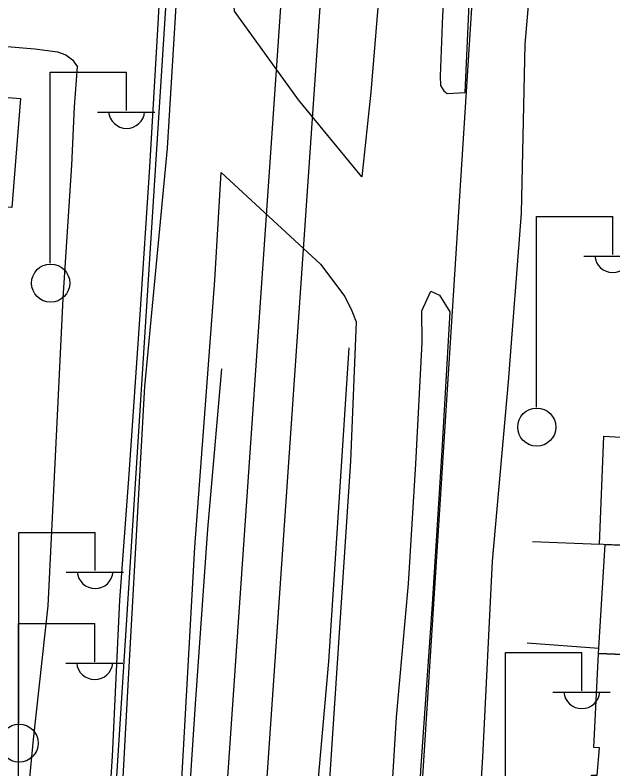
# Model space of a CAD drawing. Extents: x 417997 to 421451, y 4451742 to 4455216.
# Drawn here: x 420041.5 to 420096.3, y 4452779.7 to 4452848.9 of the extents above; entities that cross this region are included whole.
import ezdxf

# ---------------------------------------------------------------- set-up
doc = ezdxf.new("R2010")
doc.units = 0
for name, color, linetype in [('B_Mesken', 7, 'Continuous'), ('B_Teras', 7, 'Continuous'), ('KALDIRIM', 7, 'Continuous'), ('RAYLI_TOPLU_TAŞIMA_HATTI', 7, 'Continuous'), ('S_Elektrik_Diregi', 7, 'Continuous'), ('Sinir_Duvar_tek_tarafa_ait', 7, 'Continuous'), ('Sinir_Ist_Duvari', 7, 'Continuous'), ('Yol_Insaat', 7, 'Continuous'), ('Yol_Sose', 7, 'Continuous')]:
    doc.layers.add(name, color=color, linetype=linetype)

msp = doc.modelspace()

# ---------------------------------------------------------------- linework, layer by layer
at = {"layer": 'B_Mesken'}
for points in [[(420027.332, 4452832.314), (420018.891, 4452832.799), (420019.6, 4452842.856), (420027.913, 4452842.328), (420042.009, 4452841.198), (420041.204, 4452831.22)], [(420095.461, 4452800.304), (420095.073, 4452800.334), (420095.48, 4452810.215), (420096.524, 4452810.158), (420110.208, 4452809.818), (420110.639, 4452809.811), (420110.129, 4452799.72)], [(420110.129, 4452799.72), (420111.492, 4452799.604), (420110.943, 4452789.643), (420095.004, 4452790.307), (420095.592, 4452800.299)], [(420094.042, 4452770.575), (420094.351, 4452779.135), (420094.869, 4452779.144), (420095.069, 4452781.652), (420094.56, 4452781.676), (420095.004, 4452790.307), (420110.217, 4452789.673), (420109.335, 4452769.739)]]:
    msp.add_lwpolyline(points, close=True, dxfattribs=at)
at = {"layer": 'B_Teras'}
msp.add_lwpolyline([(420027.332, 4452832.314), (420027.913, 4452842.328), (420042.009, 4452841.198), (420041.204, 4452831.22)], close=True, dxfattribs=at)
at = {"layer": 'KALDIRIM'}
for p, q in [((420101.754, 4453138.552), (420078.389, 4452771.791)), ((420101.754, 4453138.552), (420078.389, 4452771.791)), ((420056.834, 4452873.86), (420049.062, 4452751.854)), ((420056.834, 4452873.86), (420049.062, 4452751.854))]:
    msp.add_line(p, q, dxfattribs=at)
at = {"layer": 'RAYLI_TOPLU_TAŞIMA_HATTI'}
for p, q in [((420053.367, 4452667.498), (420077.517, 4453019.398)), ((420053.367, 4452667.498), (420077.517, 4453019.398)), ((420057.275, 4452671.864), (420081.127, 4453019.422)), ((420057.275, 4452671.864), (420081.127, 4453019.422))]:
    msp.add_line(p, q, dxfattribs=at)
at = {"layer": 'S_Elektrik_Diregi'}
for p, q in [((420044.732, 4452826.105), (420044.732, 4452843.605)), ((420044.732, 4452843.605), (420051.732, 4452843.605)), ((420051.732, 4452840.105), (420051.732, 4452843.605)), ((420049.072, 4452839.965), (420054.322, 4452839.965)), ((420089.295, 4452812.893), (420089.295, 4452830.393)), ((420089.295, 4452830.393), (420096.295, 4452830.393)), ((420096.295, 4452826.893), (420096.295, 4452830.393)), ((420093.635, 4452826.753), (420098.885, 4452826.753)), ((420041.844, 4452783.904), (420041.844, 4452801.404)), ((420041.844, 4452801.404), (420048.844, 4452801.404)), ((420048.844, 4452797.904), (420048.844, 4452801.404)), ((420046.184, 4452797.764), (420051.434, 4452797.764)), ((420041.806, 4452775.544), (420041.806, 4452793.044)), ((420041.806, 4452793.044), (420048.806, 4452793.044)), ((420048.806, 4452789.544), (420048.806, 4452793.044)), ((420086.46, 4452772.88), (420086.46, 4452790.38)), ((420086.46, 4452790.38), (420093.46, 4452790.38)), ((420093.46, 4452786.88), (420093.46, 4452790.38)), ((420046.146, 4452789.404), (420051.396, 4452789.404)), ((420090.8, 4452786.74), (420096.05, 4452786.74))]:
    msp.add_line(p, q, dxfattribs=at)
for centre in [(420044.768, 4452824.27), (420089.331, 4452811.057), (420041.88, 4452782.069)]:
    msp.add_circle(centre, 1.75, dxfattribs=at)
for centre in [(420051.733, 4452840.118), (420096.296, 4452826.906), (420048.845, 4452797.917), (420048.807, 4452789.557), (420093.461, 4452786.893)]:
    msp.add_arc(centre, 1.658, 184.83843, 355.14641, dxfattribs=at)
at = {"layer": 'Sinir_Duvar_tek_tarafa_ait'}
for points in [[(420088.944, 4452800.553), (420095.073, 4452800.334)], [(420088.465, 4452791.271), (420095.032, 4452790.773)]]:
    msp.add_lwpolyline(points, dxfattribs=at)
at = {"layer": 'Sinir_Ist_Duvari'}
for points in [[(420062.461, 4452685.458), (420063.68, 4452699.175), (420064.431, 4452713.152), (420065.233, 4452728.187), (420066.305, 4452743.459), (420067.425, 4452759.73), (420068.815, 4452772.992), (420070.275, 4452789.549), (420072.135, 4452818.34)], [(420060.431, 4452816.408), (420059.148, 4452801.685), (420058.009, 4452785.635), (420056.822, 4452767.519), (420056.54, 4452755.536)]]:
    msp.add_lwpolyline(points, dxfattribs=at)
at = {"layer": 'Yol_Insaat'}
for points in [[(420081.891, 4453027.157), (420084.373, 4453022.005), (420085.6, 4453020.168), (420085.757, 4453014.939), (420084.705, 4452994.474), (420083.148, 4452970.587), (420081.409, 4452947.274), (420078.966, 4452911.681), (420077.025, 4452882.549), (420075.487, 4452858.414), (420074.109, 4452841.789), (420073.298, 4452834.011), (420067.482, 4452841.077), (420061.614, 4452849.215), (420061.422, 4452851.951), (420063.051, 4452872.85), (420064.679, 4452894.391), (420065.866, 4452912.815), (420067.024, 4452935.192), (420068.336, 4452956.258), (420070.152, 4452980.37), (420071.47, 4453002.67), (420072.332, 4453016.553), (420074.021, 4453025.915)], [(420086.097, 4452915.205), (420085.507, 4452914.749), (420084.664, 4452904.614), (420083.164, 4452886.859), (420081.869, 4452869.359), (420080.678, 4452848.827), (420080.478, 4452843.256), (420080.519, 4452842.408), (420080.808, 4452841.907), (420081.132, 4452841.677), (420082.778, 4452841.746)], [(420055.483, 4452863.836), (420054.549, 4452847.534), (420053.831, 4452834.912), (420052.935, 4452821.385), (420051.928, 4452806.729), (420051.091, 4452795.174), (420050.413, 4452780.864), (420049.642, 4452768.955), (420049.231, 4452759.908), (420049.03, 4452753.491), (420048.771, 4452751.711), (420047.768, 4452750.013), (420045.797, 4452747.693), (420044.565, 4452745.943), (420043.855, 4452744.381), (420043.62, 4452740.667), (420043.237, 4452725.23), (420043.652, 4452715.742), (420044.745, 4452714.377), (420046.516, 4452712.754), (420048.111, 4452711.484), (420049.88, 4452709.251), (420050.678, 4452707.675), (420051.986, 4452705.257)], [(420038.949, 4452737.603), (420039.537, 4452747.983), (420041.819, 4452768.065), (420043.192, 4452782.396), (420044.533, 4452794.651), (420045.375, 4452811.49), (420045.919, 4452822.897), (420046.708, 4452835.102), (420046.96, 4452840.442), (420047.217, 4452844.11)], [(420055.837, 4452751.735), (420056.697, 4452777.089), (420057.98, 4452800.058), (420059.804, 4452824.535), (420060.403, 4452834.408), (420069.495, 4452825.997), (420071.725, 4452823.047), (420072.369, 4452821.732), (420072.776, 4452820.713), (420072.269, 4452807.947), (420070.618, 4452782.938), (420069.091, 4452759.488), (420067.733, 4452739.405), (420066.204, 4452716.244), (420064.431, 4452687.353), (420062.907, 4452681.063), (420057.541, 4452673.46), (420051.355, 4452667.017), (420050.551, 4452666.646), (420050.035, 4452666.577), (420049.814, 4452666.68), (420049.615, 4452667.179), (420050.251, 4452679.941), (420051.986, 4452705.257)], [(420069.712, 4452605.765), (420068.301, 4452616.445), (420067.178, 4452627.947), (420066.984, 4452633.369), (420067.055, 4452643.214), (420067.474, 4452655.49), (420067.778, 4452666.26), (420068.885, 4452674.548), (420069.842, 4452683.976), (420070.685, 4452696.018), (420071.506, 4452707.892), (420072.291, 4452719.393), (420073.154, 4452732.612), (420074.14, 4452744.065), (420074.805, 4452760.13), (420075.815, 4452773.412), (420076.483, 4452784.468), (420077.57, 4452796.689), (420078.253, 4452807.686), (420078.822, 4452818.822), (420078.795, 4452821.729), (420079.622, 4452823.526), (420080.407, 4452823.154), (420081.376, 4452821.632)]]:
    msp.add_lwpolyline(points, dxfattribs=at)
at = {"layer": 'Yol_Sose'}
for points in [[(420060.681, 4452921.253), (420059.64, 4452901.979), (420058.672, 4452884.134), (420057.51, 4452870.317), (420055.437, 4452836.65)], [(420082.778, 4452841.746), (420083.418, 4452855.964), (420084.914, 4452875.012), (420085.894, 4452891.948), (420086.383, 4452908.628), (420086.097, 4452915.205)], [(420082.665, 4452750.848), (420083.269, 4452762.813), (420084.386, 4452780.792), (420085.258, 4452798.753), (420086.729, 4452815.206), (420087.934, 4452830.677), (420088.273, 4452846.181), (420088.934, 4452854.017), (420089.154, 4452855.349), (420090.104, 4452855.912), (420098.14, 4452855.69)], [(420047.283, 4452850.1), (420046.904, 4452849.983), (420046.347, 4452849.965), (420020.455, 4452852.119), (420020.088, 4452847.732), (420043.33, 4452845.759), (420045.382, 4452845.496), (420046.158, 4452845.2), (420046.777, 4452844.761), (420047.217, 4452844.11)], [(420055.437, 4452836.65), (420053.371, 4452814.791), (420051.894, 4452788.513), (420049.912, 4452751.91)], [(420081.376, 4452821.632), (420080.622, 4452808.926), (420079.756, 4452794.809), (420078.659, 4452779.571), (420077.999, 4452764.998), (420077.341, 4452750.492), (420076.391, 4452734.784), (420075.197, 4452720.219), (420074.271, 4452704.993), (420073.294, 4452690.328), (420071.792, 4452674.035), (420070.895, 4452661.91), (420070.262, 4452649.819), (420069.755, 4452636.072), (420069.597, 4452618.83)]]:
    msp.add_lwpolyline(points, dxfattribs=at)

doc.saveas('drawing.dxf')
